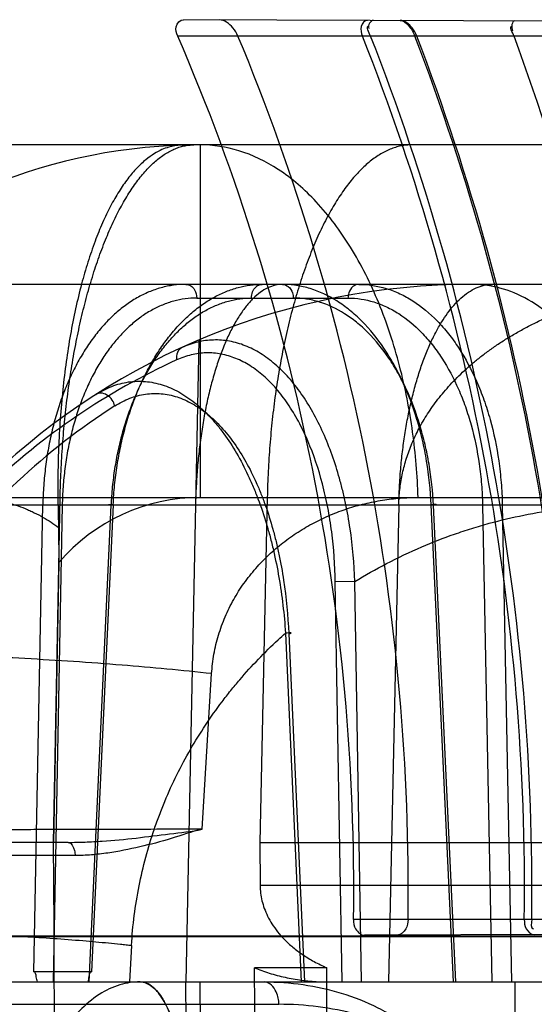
# Model space of a CAD drawing. Header units: millimetres. Extents: x 0 to 297, y 0 to 210.
# Tile 301 of 455: x 146.1146 to 146.1921, y 159.9931 to 160.1413. Entities that reach past the tile are written whole.
import ezdxf

# ---------------------------------------------------------------- set-up
doc = ezdxf.new("R2010")
doc.units = ezdxf.units.MM
doc.header["$LTSCALE"] = 16.335
doc.layers.add('INTFCLR_1', color=7, linetype='CONTINUOUS')
doc.layers.add('INTFCLR_144815', color=7, linetype='CONTINUOUS')

msp = doc.modelspace()

# ---------------------------------------------------------------- linework, layer by layer
at = {"layer": 'INTFCLR_1', "color": 9, "linetype": 'Continuous'}
for p, q in [((146.2420396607, 160.1409595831), (146.1393262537, 160.141318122)), ((146.2427983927, 160.1388643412), (146.1384538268, 160.1388643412)), ((146.2627179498, 160.0058643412), (146.1648990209, 160.0058643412)), ((146.2626121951, 160.0038409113), (146.1665658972, 160.0035056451))]:
    msp.add_line(p, q, dxfattribs=at)
at = {"layer": 'INTFCLR_1', "color": 6, "linetype": 'Continuous'}
for centre, radius, start, end in [((145.8404348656, 160.0104783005), 0.3244969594, 359.185294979, 23.3062919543), ((145.8388220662, 160.0104782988), 0.3343146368, 359.2092219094, 22.5833847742), ((145.8404345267, 160.0104782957), 0.3502014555, 359.2450980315, 21.5064681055), ((145.8402872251, 160.0104781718), 0.3514637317, 359.2478295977, 21.4254278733), ((145.8389677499, 160.0104781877), 0.3589132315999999, 359.2634397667, 20.9595063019), ((145.8388208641, 160.010478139), 0.3593183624, 359.2642780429, 20.9347710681), ((145.8401405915, 160.010478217), 0.3717883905, 359.2889439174, 20.2013567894)]:
    msp.add_arc(centre, radius, start, end, dxfattribs=at)
for points, knots in [([(146.1384538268, 160.1388643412), (146.1382654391, 160.1393016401), (146.1378721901, 160.1403050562), (146.1388121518, 160.1413199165), (146.1393262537, 160.141318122)], [0, 0, 0, 0, 0.4808365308, 1, 1, 1, 1]), ([(146.1475019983, 160.1388643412), (146.1473146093, 160.1393148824), (146.1466467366, 160.1403839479), (146.1454716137, 160.1412966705), (146.1446816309, 160.1412994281)], [0, 0, 0, 0, 0.3818295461, 1, 1, 1, 1]), ([(146.1670203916, 160.1412214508), (146.166568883, 160.1412230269), (146.1657347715, 160.1402529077), (146.1660774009, 160.1393115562), (146.1662536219, 160.1388643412)], [0, 0, 0, 0, 0.484353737, 1, 1, 1, 1]), ([(146.174419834, 160.1388643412), (146.1742540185, 160.1392977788), (146.1736840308, 160.1402942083), (146.1726376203, 160.1412018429), (146.1719291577, 160.1412043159)], [0, 0, 0, 0, 0.3957839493, 1, 1, 1, 1]), ([(146.1719343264, 160.1412042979), (146.1723988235, 160.1412026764), (146.1733628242, 160.1403933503), (146.1739046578, 160.1394602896), (146.1741329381, 160.1388643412)], [0, 0, 0, 0, 0.421248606, 1, 1, 1, 1]), ([(146.1648990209, 160.0058643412), (146.1648921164, 160.0053787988), (146.1650529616, 160.0043355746), (146.1660195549, 160.003503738), (146.1665658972, 160.0035056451)], [0, 0, 0, 0, 0.4705630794, 1, 1, 1, 1]), ([(146.1731048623, 160.0058643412), (146.1730981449, 160.0053776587), (146.1729239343, 160.004366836), (146.1720019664, 160.0035246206), (146.1714749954, 160.0035227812)], [0, 0, 0, 0, 0.4801493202, 1, 1, 1, 1]), ([(146.1906055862, 160.0058643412), (146.1905994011, 160.0053949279), (146.1907278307, 160.0044287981), (146.1915956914, 160.0035930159), (146.1920924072, 160.0035947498)], [0, 0, 0, 0, 0.4858903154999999, 1, 1, 1, 1])]:
    msp.add_open_spline(points, degree=3, knots=knots, dxfattribs=at)
for points in [[(146.1679235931, 160.141218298), (146.1674480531, 160.141219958), (146.1670153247, 160.1404379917), (146.1671890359, 160.1399953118)], [(146.1892028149, 160.1411440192), (146.1886860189, 160.1411458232), (146.1886532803, 160.1401236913), (146.1888317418, 160.1396386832)], [(146.1674626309, 160.1388643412), (146.1672764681, 160.1393387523), (146.1666820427, 160.1403708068), (146.1671916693, 160.1403690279)], [(146.1890583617, 160.1388643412), (146.1888847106, 160.1393362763), (146.1882460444, 160.1403426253), (146.1887489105, 160.14034087)], [(146.1917206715, 160.0058643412), (146.1917144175, 160.005387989), (146.1914935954, 160.0044554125), (146.1919699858, 160.0044570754)]]:
    msp.add_open_spline(points, degree=3, dxfattribs=at)
at = {"layer": 'INTFCLR_144815', "color": 9, "linetype": 'Continuous'}
for p, q in [((146.2432842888, 160.1224782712), (146.0368235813, 160.1224782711)), ((146.1418235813, 160.1224782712), (146.1418235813, 160.0694090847)), ((146.3486807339, 160.1014782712), (146.0777518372, 160.1014782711)), ((146.1413031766, 160.0994149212), (146.1640602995, 160.0994149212)), ((146.0141136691, 160.0694090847), (146.4108861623, 160.0694090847)), ((146.0606249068, 160.0683100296), (146.3836327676, 160.0683100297)), ((146.1167670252, 159.998005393), (146.1181259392, 160.0683100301)), ((146.1210526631, 160.0682367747), (146.1196700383, 159.9964782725)), ((146.1251100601, 159.9964782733), (146.1284395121, 160.0682367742)), ((146.1287270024, 160.0683100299), (146.125469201, 159.9980053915)), ((146.179957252, 159.9964782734), (146.176600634, 160.0683100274)), ((146.1802826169, 159.996478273), (146.1769333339, 160.0682367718)), ((146.1843201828, 160.0682367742), (146.187292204, 160.0683100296)), ((146.1843201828, 160.0682367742), (146.1857226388, 159.9964782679)), ((146.187292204, 160.0683100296), (146.1886922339, 159.9964782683)), ((146.1651107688, 160.0567515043), (146.1621587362, 160.0566782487)), ((146.1631701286, 159.9964782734), (146.1621587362, 160.0566782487)), ((146.1661200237, 159.9964782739), (146.1651107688, 160.0567515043)), ((146.1546590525, 160.0489802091), (146.1570268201, 159.9964782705)), ((146.1551455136, 160.0489069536), (146.1575070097, 159.9964782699)), ((146.1421125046, 160.0194683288), (146.1435422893, 160.0428744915)), ((146.1219469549, 160.0174782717), (145.5572685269, 160.0174782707)), ((146.1229820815, 160.0154881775), (146.0241145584, 160.0154881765)), ((146.287393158, 160.0109668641), (146.1508452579, 160.0109668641)), ((146.3020057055, 160.0032339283), (145.2806660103, 160.0032339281)), ((145.2998797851, 160.0034171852), (146.284775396, 160.0034171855)), ((146.1314806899, 160.0019735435), (146.131162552, 159.9964782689)), ((145.1980357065, 159.9964782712), (146.3013846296, 159.9964782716)), ((145.7482802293, 159.9931004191), (146.1536651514, 159.9931004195))]:
    msp.add_line(p, q, dxfattribs=at)
at = {"layer": 'INTFCLR_144815', "color": 6, "linetype": 'Continuous'}
for p, q in [((146.1416179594, 160.0930857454), (146.1396739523, 159.9964782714)), ((146.1210526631, 160.0682367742), (146.1181259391, 160.0683100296)), ((146.1197258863, 160.017478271), (146.1207415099, 160.0694090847)), ((146.1287270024, 160.0683100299), (146.1280078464, 160.0682952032)), ((146.1287270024, 160.0683100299), (146.1280078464, 160.0682952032)), ((146.1519169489, 160.0694090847), (146.1508193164, 160.017478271)), ((146.1717144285, 160.0683100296), (146.1701625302, 159.9964782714)), ((146.1205104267, 160.0648831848), (146.1205502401, 160.0596147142)), ((146.1205502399, 160.0596147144), (146.1197258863, 160.017478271)), ((146.1508193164, 160.017478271), (146.150845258, 160.010966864)), ((146.1508193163, 160.0174782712), (146.2876205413, 160.0174782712)), ((146.1608785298, 159.9986055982), (146.1500075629, 159.9986055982)), ((146.1254692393, 159.9980053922), (146.1167670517, 159.9980053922)), ((146.1419330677, 159.9754782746), (146.141835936, 159.9964782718)), ((146.1891589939, 159.99647827), (146.1892359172, 159.9754782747))]:
    msp.add_line(p, q, dxfattribs=at)
at = {"layer": 'INTFCLR_144815', "color": 9, "linetype": 'Continuous'}
for centre, radius, start, end in [((146.1418235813, 160.0384782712), 0.084, 90.0000000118, 176.9999999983), ((146.1827518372, 159.9964782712), 0.105, 90.0000000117, 176.9999999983), ((146.1810530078, 159.9965152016), 0.1028996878, 114.572943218, 133.7563142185), ((146.1844500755, 159.9965154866), 0.1028992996, 122.6350807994, 143.3332879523), ((146.1418235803, 160.0414090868), 0.0279999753, 89.99999790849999, 139.4432394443)]:
    msp.add_arc(centre, radius, start, end, dxfattribs=at)
at = {"layer": 'INTFCLR_144815', "color": 6, "linetype": 'Continuous'}
for centre, major_axis, start_param, end_param in [((145.8396077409, 158.7217786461), (0, 7.284284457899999), -1.4483509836, -1.3919686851), ((145.8396077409, 159.0016139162), (0, 8.0053440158), -1.4945750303, -1.4459313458), ((145.8396077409, 159.3624490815), (0, 8.2457785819), -1.5405909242, -1.4935702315), ((145.8396077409, 158.841446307), (0, 7.764970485), -1.4715015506, -1.4214932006)]:
    msp.add_ellipse(centre, major_axis=major_axis, ratio=0.0390783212, start_param=start_param, end_param=end_param, dxfattribs=at)
for points, knots in [([(146.1389125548, 160.1224276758), (146.1386056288, 160.1224170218), (146.1379882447, 160.1223555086), (146.1370300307, 160.1221356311), (146.1359912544, 160.1217520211), (146.1348291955, 160.1211338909), (146.133555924, 160.1202147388), (146.132211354, 160.1189518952), (146.1308576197, 160.1173461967), (146.1295396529, 160.1154255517), (146.128273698, 160.1132074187), (146.1270719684, 160.1106976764), (146.1259296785, 160.1078752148), (146.1248777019, 160.1047990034), (146.1238998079, 160.1014039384), (146.1230255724, 160.0977662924), (146.1222580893, 160.0938675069), (146.1216174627, 160.0898056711), (146.1211037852, 160.0855794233), (146.1207203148, 160.0812041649), (146.1204795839, 160.076792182), (146.1203761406, 160.0725123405), (146.1203910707, 160.0685588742), (146.1204635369, 160.0660586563), (146.1205102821, 160.0648833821)], [0, 0, 0, 0, 0.0143717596, 0.0289408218, 0.0458976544, 0.066039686, 0.09034599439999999, 0.1191655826, 0.1521424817, 0.188435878, 0.2280250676, 0.2715431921, 0.3185552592, 0.3704357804, 0.4236127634, 0.4838365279, 0.5454551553, 0.6095167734, 0.6762233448, 0.7446455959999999, 0.8150114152, 0.8829607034, 0.9449576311, 1, 1, 1, 1]), ([(146.1207415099, 160.0694090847), (146.1207544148, 160.0700701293), (146.1207889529, 160.0713908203), (146.120867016, 160.0733684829), (146.1209712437, 160.0753393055), (146.1211015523, 160.0773010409), (146.1212578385, 160.0792515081), (146.1214400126, 160.0811885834), (146.1216479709, 160.0831101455), (146.1218815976, 160.0850140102), (146.1221407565, 160.0868979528), (146.1224252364, 160.0887597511), (146.122734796, 160.0905971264), (146.1230691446, 160.0924077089), (146.1234279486, 160.0941890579), (146.1238108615, 160.0959387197), (146.1242175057, 160.0976542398), (146.1246475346, 160.0993331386), (146.1251005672, 160.1009729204), (146.1255760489, 160.1025711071), (146.1260733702, 160.1041251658), (146.1265919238, 160.1056324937), (146.1271310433, 160.1070904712), (146.1276900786, 160.1084965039), (146.1282683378, 160.1098480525), (146.128864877, 160.1111427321), (146.129478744, 160.1123782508), (146.1301092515, 160.1135522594), (146.1307556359, 160.1146624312), (146.1314167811, 160.1157066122), (146.132091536, 160.1166826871), (146.1327787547, 160.1175887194), (146.1334775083, 160.118422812), (146.1341868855, 160.1191831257), (146.134905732, 160.1198680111), (146.135632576, 160.1204763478), (146.1363663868, 160.1210067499), (146.137106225, 160.1214579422), (146.1378510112, 160.1218286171), (146.1385993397, 160.1221181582), (146.1393499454, 160.122325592), (146.1401015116, 160.1224504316), (146.1406040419, 160.1224782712), (146.1408535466, 160.1224782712)], [0, 0, 0, 0, 0.0329946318, 0.0659271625, 0.09876607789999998, 0.131479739, 0.1640371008, 0.1964098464, 0.2285697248, 0.2604862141, 0.292128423, 0.3234667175, 0.3544709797, 0.3851081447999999, 0.415344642, 0.4451475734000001, 0.4744843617, 0.5033225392, 0.5316300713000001, 0.5593753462, 0.5865267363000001, 0.6130510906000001, 0.6389163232, 0.664092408, 0.6885515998, 0.7122684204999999, 0.7352201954, 0.7573884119, 0.7787577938, 0.7993142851, 0.8190481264, 0.8379555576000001, 0.8560429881, 0.8733247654, 0.8898204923, 0.9055598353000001, 0.9205886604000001, 0.9349628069, 0.948755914, 0.9620496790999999, 0.9749434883, 0.9875488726, 1, 1, 1, 1]), ([(146.1736737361, 160.1224782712), (146.1734021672, 160.1224782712), (146.1728557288, 160.1224501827), (146.1720381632, 160.1223241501), (146.1712215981, 160.1221146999), (146.1704074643, 160.1218222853), (146.1695972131, 160.1214478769), (146.1687924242, 160.1209921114), (146.1679943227, 160.1204563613), (146.1672040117, 160.1198419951), (146.1664227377, 160.1191504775), (146.1656520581, 160.1183830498), (146.1648932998, 160.1175413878), (146.1641473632, 160.1166275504), (146.1634153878, 160.1156435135), (146.1626986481, 160.114591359), (146.1619983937, 160.1134733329), (146.1613157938, 160.1122917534), (146.1606516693, 160.111049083), (146.1600067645, 160.1097477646), (146.1593821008, 160.1083901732), (146.1587786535, 160.106978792), (146.1581971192, 160.1055162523), (146.1576381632, 160.1040052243), (146.1571024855, 160.1024483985), (146.1565907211, 160.100848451), (146.1561034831, 160.0992079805), (146.1556413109, 160.0975295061), (146.1552045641, 160.0958155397), (146.1547935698, 160.0940685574), (146.1544086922, 160.0922910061), (146.1540502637, 160.0904853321), (146.1537185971, 160.0886539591), (146.1534139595, 160.0867992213), (146.153136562, 160.0849233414), (146.1528865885, 160.0830284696), (146.1526641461, 160.0811167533), (146.152469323, 160.079190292), (146.1523022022, 160.077251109), (146.1521628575, 160.0753012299), (146.1520513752, 160.07334275), (146.1519678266, 160.0713778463), (146.1519308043, 160.0700657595), (146.1519169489, 160.0694090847)], [0, 0, 0, 0, 0.0133489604, 0.0268402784, 0.0405977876, 0.05472201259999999, 0.0693037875, 0.084419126, 0.1001371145, 0.1165123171, 0.1335878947, 0.1513912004, 0.1699454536, 0.1892651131, 0.2093544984, 0.2302115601, 0.2518269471, 0.2741858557, 0.297274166, 0.3210748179, 0.3455657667, 0.3707222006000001, 0.3965176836, 0.4229235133, 0.4499084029, 0.4774400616, 0.5054878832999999, 0.534021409, 0.5630105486, 0.5924249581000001, 0.6222338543, 0.6524061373, 0.682910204, 0.7137151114, 0.7447932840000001, 0.7761178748, 0.8076607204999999, 0.8393940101, 0.8712925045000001, 0.9033310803, 0.9354813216, 0.9677139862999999, 1, 1, 1, 1]), ([(146.1396714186, 160.1014782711), (146.1390475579, 160.1014782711), (146.1377872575, 160.1013926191), (146.1359121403, 160.1010059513), (146.1340601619, 160.1003600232), (146.1322602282, 160.0994640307), (146.1305317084, 160.0983326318), (146.1288837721, 160.0969789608), (146.127319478, 160.0954087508), (146.1258472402, 160.0936307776), (146.1244825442, 160.0916652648), (146.1232342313, 160.0895291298), (146.122107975, 160.0872366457), (146.1211077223, 160.0847968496), (146.1202430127, 160.0822328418), (146.1195211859, 160.0795711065), (146.1189466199, 160.0768403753), (146.1185179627, 160.0740507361), (146.11823462, 160.0712025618), (146.1181454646, 160.0692809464), (146.1181259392, 160.0683100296)], [0, 0, 0, 0, 0.0431874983, 0.08713214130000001, 0.1321594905, 0.1785830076, 0.2259721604, 0.2748704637, 0.3259542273, 0.379173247, 0.4344648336, 0.4914179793, 0.5502886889, 0.6111392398, 0.673828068, 0.7374864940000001, 0.8019461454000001, 0.8669042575, 0.9327735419, 1, 1, 1, 1]), ([(146.1287270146, 160.0683100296), (146.1287721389, 160.0693002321), (146.1289154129, 160.0712801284), (146.1292903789, 160.0742281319), (146.1298253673, 160.0771332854), (146.1305135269, 160.0799529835), (146.1313445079, 160.0826566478), (146.1323088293, 160.0852265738), (146.1334040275, 160.0876607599), (146.134623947, 160.0899443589), (146.1359557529, 160.0920544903), (146.1373860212, 160.0939745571), (146.1389065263, 160.0956968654), (146.1405126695, 160.0972163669), (146.1421909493, 160.0985190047), (146.1439250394, 160.099593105), (146.145694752, 160.1004302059), (146.1474931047, 160.101030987), (146.1493191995, 160.1013959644), (146.1505516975, 160.1014782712), (146.151167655, 160.1014782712)], [0, 0, 0, 0, 0.0680237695, 0.1361494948, 0.2038405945, 0.2706352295, 0.3352200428, 0.3978322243, 0.4588843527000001, 0.5182649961, 0.5753595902, 0.6299643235, 0.6823959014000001, 0.7328282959, 0.7814756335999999, 0.8279391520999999, 0.872533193, 0.9155238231, 0.9577295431, 1, 1, 1, 1]), ([(146.1542346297, 160.1014782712), (146.1538562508, 160.1014782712), (146.1530779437, 160.1013830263), (146.1519376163, 160.100965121), (146.1508221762, 160.1002829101), (146.1499420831, 160.0995235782), (146.1492546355, 160.0988033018), (146.148736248, 160.0981903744), (146.1482287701, 160.0975198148), (146.1477331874, 160.0967934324), (146.1472504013, 160.0960131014), (146.1467813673, 160.0951809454), (146.1463268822, 160.0942989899), (146.1458878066, 160.0933695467), (146.1454648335, 160.0923947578), (146.1450587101, 160.0913770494), (146.1446700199, 160.0903186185), (146.1442993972, 160.0892219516), (146.1439473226, 160.0880892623), (146.1436143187, 160.0869230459), (146.1433007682, 160.0857254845), (146.1430070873, 160.0844990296), (146.1427335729, 160.0832458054), (146.142480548, 160.0819681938), (146.1422482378, 160.080668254), (146.1420368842, 160.0793482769), (146.1418466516, 160.0780102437), (146.1416777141, 160.076656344), (146.1415301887, 160.0752884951), (146.1414041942, 160.0739087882), (146.1412998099, 160.0725190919), (146.1412171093, 160.0711213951), (146.1411561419, 160.0697175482), (146.141130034, 160.0687796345), (146.1411205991, 160.0683100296)], [0, 0, 0, 0, 0.0299559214, 0.061398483, 0.0954552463, 0.1329136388, 0.1530811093, 0.1742490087, 0.1964280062, 0.2196295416, 0.2438396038, 0.2690520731, 0.2952355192, 0.3223720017, 0.3504179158, 0.3793473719, 0.4091095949, 0.4396738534, 0.4709838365, 0.5030067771, 0.5356841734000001, 0.5689819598, 0.6028419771, 0.6372296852, 0.6720876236, 0.7073816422, 0.7430566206, 0.7790784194, 0.8153947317, 0.8519710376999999, 0.8887582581, 0.925720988, 0.9628143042, 1, 1, 1, 1]), ([(146.1717144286, 160.0683100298), (146.1717225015, 160.0686845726), (146.1717558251, 160.0694336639), (146.1718573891, 160.0705551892), (146.1720107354, 160.0716747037), (146.1722163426, 160.072792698), (146.1724749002, 160.0739095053), (146.1727873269, 160.0750254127), (146.1731547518, 160.0761406), (146.1735785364, 160.0772551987), (146.1740602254, 160.0783691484), (146.1746015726, 160.0794822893), (146.1752044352, 160.0805941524), (146.1758709, 160.0817042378), (146.1766030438, 160.0828115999), (146.1774031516, 160.0839152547), (146.1782733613, 160.085013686), (146.1792159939, 160.0861053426), (146.1802330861, 160.0871880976), (146.1813267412, 160.0882597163), (146.1824985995, 160.0893173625), (146.1837502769, 160.0903581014), (146.1850827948, 160.09137845), (146.1864970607, 160.0923748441), (146.1879932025, 160.093343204), (146.1895709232, 160.0942792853), (146.1912290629, 160.0951785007), (146.1929657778, 160.0960361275), (146.1947783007, 160.0968472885), (146.1966631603, 160.0976071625), (146.1986161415, 160.0983110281), (146.2006322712, 160.0989543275), (146.2027056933, 160.0995327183), (146.2048298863, 160.1000422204), (146.2069976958, 160.1004792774), (146.2092015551, 160.1008408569), (146.2114334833, 160.1011244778), (146.213685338, 160.1013282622), (146.2159487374, 160.1014509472), (146.2174609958, 160.1014782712), (146.2182170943, 160.1014782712)], [0, 0, 0, 0, 0.0178885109, 0.0357895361, 0.0537538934, 0.071825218, 0.09005003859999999, 0.1084728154, 0.1271396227, 0.1460967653, 0.165392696, 0.1850712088, 0.205181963, 0.2257665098, 0.2468772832, 0.2685505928, 0.2908375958, 0.3137719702, 0.3374005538, 0.3617514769, 0.3868638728, 0.4127558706, 0.4394590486, 0.4669814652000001, 0.4953422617, 0.524536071, 0.5545574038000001, 0.5853892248, 0.6170018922, 0.6493543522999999, 0.6824069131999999, 0.7161052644, 0.7503830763, 0.7851693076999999, 0.8203888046, 0.8559551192, 0.8917867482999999, 0.9277966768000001, 0.9638964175, 1, 1, 1, 1]), ([(146.1717144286, 160.0683100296), (146.1717337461, 160.0692062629), (146.1718002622, 160.0709912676), (146.1719853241, 160.0736480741), (146.1722536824, 160.0762649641), (146.1726043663, 160.0788316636), (146.1730379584, 160.0813381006), (146.1735518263, 160.0837691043), (146.1741446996, 160.0861067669), (146.1748132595, 160.0883358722), (146.1755536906, 160.090439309), (146.1763621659, 160.092399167), (146.177227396, 160.094192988), (146.178116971, 160.0957582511), (146.1790305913, 160.0971269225), (146.1799863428, 160.0983330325), (146.1810343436, 160.0994088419), (146.1821561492, 160.1003007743), (146.1833309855, 160.1009668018), (146.1845454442, 160.1013823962), (146.1853820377, 160.1014782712), (146.1857910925, 160.1014782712)], [0, 0, 0, 0, 0.0699663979, 0.1393866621, 0.2078286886, 0.2752458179, 0.3415361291, 0.4063159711, 0.469128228, 0.529710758, 0.587891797, 0.6431012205, 0.6950963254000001, 0.7432321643, 0.7834982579, 0.8234228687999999, 0.8631767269, 0.900463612, 0.9349125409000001, 0.9680736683, 1, 1, 1, 1]), ([(146.1219469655, 160.0174782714), (146.1228000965, 160.0174782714), (146.1245086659, 160.0175158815), (146.1279228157, 160.0177089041), (146.1321650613, 160.0180895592), (146.1371629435, 160.0187998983), (146.1405038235, 160.0190980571), (146.142112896, 160.0194683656)], [0, 0, 0, 0, 0.126197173, 0.2527084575, 0.5058256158, 0.7557603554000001, 1, 1, 1, 1]), ([(146.150845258, 160.010966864), (146.1508467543, 160.0105897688), (146.1508944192, 160.0098258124), (146.151101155, 160.0086771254), (146.1514508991, 160.0075158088), (146.1519541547, 160.0063424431), (146.1526244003, 160.0051595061), (146.1534769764, 160.0039732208), (146.1545276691, 160.0027942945), (146.1557904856, 160.0016388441), (146.1572748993, 160.0005287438), (146.1589822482, 159.9994914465), (146.1602241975, 159.9988881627), (146.1608785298, 159.9986055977)], [0, 0, 0, 0, 0.06723325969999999, 0.1361121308, 0.2076550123, 0.2830023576, 0.3632743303, 0.4495843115, 0.5429752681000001, 0.6443288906, 0.7542475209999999, 0.872925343, 1, 1, 1, 1]), ([(146.1500075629, 159.998605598), (146.1503643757, 159.998456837), (146.1510947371, 159.9981717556), (146.1522217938, 159.9977888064), (146.1533907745, 159.9974484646), (146.1545951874, 159.9971545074), (146.1558278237, 159.9969101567), (146.1570808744, 159.996717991), (146.1583461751, 159.9965798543), (146.1596153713, 159.9964968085), (146.1604622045, 159.9964782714), (146.1608844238, 159.9964782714)], [0, 0, 0, 0, 0.10398346, 0.210805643, 0.3200798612, 0.4313661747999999, 0.5441742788, 0.6579812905, 0.7722476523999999, 0.8864305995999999, 1, 1, 1, 1]), ([(146.1173205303, 159.9964782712), (146.1172713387, 159.9967390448), (146.1171326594, 159.9971741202), (146.117047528, 159.9980053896), (146.1167670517, 159.9980053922)], [0, 0, 0, 0, 0.4861650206, 1, 1, 1, 1]), ([(146.1249594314, 159.9964782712), (146.1250040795, 159.9967512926), (146.125128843, 159.9971794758), (146.1252045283, 159.9980053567), (146.1254692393, 159.9980053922)], [0, 0, 0, 0, 0.5110251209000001, 1, 1, 1, 1])]:
    msp.add_open_spline(points, degree=3, knots=knots, dxfattribs=at)
at = {"layer": 'INTFCLR_144815', "color": 9, "linetype": 'Continuous'}
for points, knots in [([(146.174618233, 160.0694090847), (146.1745171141, 160.0726993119), (146.1739674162, 160.0793629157), (146.1720531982, 160.0892038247), (146.1689790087, 160.0985986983), (146.1648107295, 160.1069811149), (146.1597294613, 160.1138540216), (146.153998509, 160.1188631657), (146.1479499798, 160.1218265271), (146.1437811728, 160.1224782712), (146.141823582, 160.1224782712)], [0, 0, 0, 0, 0.1453757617, 0.2946538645, 0.4417901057, 0.5806221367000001, 0.7063563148, 0.8169234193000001, 0.9135464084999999, 1, 1, 1, 1]), ([(146.1396714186, 160.1014782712), (146.1399224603, 160.1014782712), (146.1404592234, 160.1013063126), (146.1411171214, 160.1005679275), (146.1412973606, 160.0998436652), (146.1413031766, 160.0994149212)], [0, 0, 0, 0, 0.2620893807, 0.5523467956, 1, 1, 1, 1]), ([(146.1495358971, 160.0994149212), (146.1495401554, 160.0997288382), (146.1496563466, 160.100337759), (146.1501667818, 160.101171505), (146.1508162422, 160.1014782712), (146.151167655, 160.1014782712)], [0, 0, 0, 0, 0.3284164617, 0.6323895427, 1, 1, 1, 1]), ([(146.1766006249, 160.068310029), (146.17649988, 160.0705043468), (146.1761562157, 160.0737721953), (146.1754100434, 160.0775118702), (146.1748899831, 160.0795947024), (146.1740402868, 160.0825803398), (146.1727940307, 160.0859129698), (146.1712129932, 160.0890267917), (146.1702427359, 160.0906814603), (146.1687843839, 160.0929469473), (146.1671236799, 160.0950196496), (146.1652592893, 160.0968042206), (146.1640341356, 160.0978556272), (146.1618664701, 160.0994226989), (146.1594651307, 160.1005651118), (146.1573489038, 160.1011315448), (146.1559570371, 160.101397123), (146.1548979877, 160.1014782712), (146.1541958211, 160.1014782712)], [0, 0, 0, 0, 0.1509213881, 0.2250374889, 0.2618772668, 0.2983843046, 0.4383152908, 0.5053450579, 0.538117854, 0.5700538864, 0.690481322, 0.7191733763, 0.7473256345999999, 0.8013345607, 0.9027109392, 0.9273849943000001, 0.9517570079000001, 1, 1, 1, 1]), ([(146.1541958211, 160.1014782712), (146.154511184, 160.1014782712), (146.1552171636, 160.1011835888), (146.1557240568, 160.1003121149), (146.1558240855, 160.099672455), (146.155827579, 160.0994149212)], [0, 0, 0, 0, 0.3298815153, 0.7305851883, 1, 1, 1, 1]), ([(146.1656920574, 160.1014782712), (146.1653766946, 160.1014782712), (146.1646707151, 160.1011835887), (146.1641638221, 160.1003121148), (146.164063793, 160.099672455), (146.1640602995, 160.0994149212)], [0, 0, 0, 0, 0.3298814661, 0.7305851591, 1, 1, 1, 1]), ([(146.1656920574, 160.1014782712), (146.167090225, 160.1014782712), (146.1692245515, 160.1011476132), (146.1715516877, 160.1002440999), (146.1728651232, 160.0995757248), (146.1748724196, 160.0983814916), (146.1770514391, 160.0965513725), (146.1789448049, 160.0943815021), (146.1799952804, 160.0929877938), (146.1815618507, 160.0906949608), (146.1828931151, 160.0881782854), (146.184004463, 160.0855137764), (146.1847170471, 160.0836104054), (146.1858149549, 160.0801162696), (146.1865650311, 160.076478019), (146.1869737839, 160.0732789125), (146.1871859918, 160.0710793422), (146.1872696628, 160.0694193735), (146.187292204, 160.0683100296)], [0, 0, 0, 0, 0.0967726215, 0.1466634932, 0.1724126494, 0.1986879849, 0.3082506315, 0.3671893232, 0.3978419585, 0.428988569, 0.5593572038, 0.5937401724, 0.6288229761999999, 0.6999849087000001, 0.8470743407, 0.8850523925, 0.9232021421, 1, 1, 1, 1]), ([(146.2063114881, 160.0683100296), (146.2062387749, 160.0703683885), (146.2058419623, 160.074546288), (146.2044606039, 160.0807113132), (146.2022400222, 160.0865986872), (146.1992274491, 160.091849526), (146.1955557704, 160.0961454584), (146.1914321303, 160.099257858), (146.1877404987, 160.1008120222), (146.1851824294, 160.1013196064), (146.1837823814, 160.1014559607), (146.1830931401, 160.1014782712), (146.1827518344, 160.1014782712)], [0, 0, 0, 0, 0.1386504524, 0.2817150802, 0.4241078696, 0.5606356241, 0.6872225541, 0.8019503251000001, 0.9053638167, 0.9536163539, 0.9770240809, 1, 1, 1, 1]), ([(146.1413031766, 160.0994149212), (146.1407211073, 160.0994149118), (146.1395499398, 160.099336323), (146.1378118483, 160.0989823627), (146.1361026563, 160.0983947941), (146.1344354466, 160.0975800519), (146.1328227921, 160.0965441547), (146.1312761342, 160.095295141), (146.1298053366, 160.0938425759), (146.1284205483, 160.0921964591), (146.1271306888, 160.0903689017), (146.1259456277, 160.0883725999), (146.1248727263, 160.0862223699), (146.1239198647, 160.0839327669), (146.1230931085, 160.08151943), (146.1223988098, 160.0789991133), (146.1218418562, 160.0763908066), (146.1214257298, 160.0737144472), (146.1211540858, 160.0709894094), (146.1210703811, 160.069156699), (146.1210526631, 160.0682367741)], [0, 0, 0, 0, 0.0428598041, 0.0861260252, 0.1302454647, 0.1755806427, 0.2224378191, 0.2710811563, 0.3217017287, 0.3744176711, 0.4292701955, 0.4862291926, 0.5451979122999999, 0.6060681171, 0.6687039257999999, 0.732915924, 0.7984459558, 0.8649858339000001, 0.9322501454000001, 1, 1, 1, 1]), ([(146.1284395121, 160.0682367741), (146.1284822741, 160.0691585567), (146.1286161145, 160.0709950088), (146.1289624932, 160.0737231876), (146.1294521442, 160.0764014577), (146.1300805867, 160.0790100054), (146.1308437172, 160.0815294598), (146.1317362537, 160.0839418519), (146.1327516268, 160.0862308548), (146.1338833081, 160.0883805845), (146.1351228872, 160.0903761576), (146.1364624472, 160.0922026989), (146.1378917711, 160.0938477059), (146.1394018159, 160.095299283), (146.140982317, 160.0965475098), (146.1426229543, 160.0975825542), (146.1443114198, 160.0983962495), (146.1460346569, 160.0989827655), (146.1477798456, 160.0993361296), (146.1489535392, 160.0994149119), (146.1495358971, 160.0994149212)], [0, 0, 0, 0, 0.0673777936, 0.1343722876, 0.200708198, 0.266075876, 0.330185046, 0.3928123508, 0.4537711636, 0.5128970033, 0.5700590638, 0.6251471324, 0.6781122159, 0.7289825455, 0.7778651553, 0.8249141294, 0.8703389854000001, 0.9144084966, 0.9574782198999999, 1, 1, 1, 1]), ([(146.1769333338, 160.068236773), (146.176837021, 160.0702995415), (146.1765114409, 160.0733714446), (146.1758064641, 160.0768865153), (146.175315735, 160.0788443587), (146.1745140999, 160.0816510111), (146.1733393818, 160.0847838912), (146.1718493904, 160.0877105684), (146.1709352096, 160.0892659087), (146.1695612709, 160.0913957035), (146.16799696, 160.0933439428), (146.1662415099, 160.0950213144), (146.1650879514, 160.0960096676), (146.1630469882, 160.097482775), (146.1607866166, 160.0985564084), (146.1587949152, 160.0990890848), (146.157484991, 160.0993387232), (146.1564883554, 160.0994149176), (146.155827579, 160.0994149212)], [0, 0, 0, 0, 0.1508433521, 0.2249273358, 0.2617537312, 0.2982487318, 0.4381452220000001, 0.5051692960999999, 0.5379420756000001, 0.5698801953, 0.6903298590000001, 0.719030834, 0.7471927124, 0.801223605, 0.9026576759, 0.9273466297, 0.9517322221, 1, 1, 1, 1]), ([(146.1640602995, 160.0994149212), (146.1653730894, 160.0994149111), (146.1673771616, 160.0991042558), (146.1695616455, 160.0982545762), (146.1707945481, 160.0976264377), (146.1726787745, 160.0965038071), (146.1747238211, 160.09478347), (146.1764999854, 160.0927438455), (146.1774853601, 160.0914337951), (146.178954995, 160.0892784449), (146.180203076, 160.0869126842), (146.1812447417, 160.0844082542), (146.1819126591, 160.082619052), (146.1829414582, 160.0793344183), (146.1836430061, 160.0759144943), (146.1840247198, 160.0729075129), (146.184222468, 160.0708398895), (146.1842997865, 160.0692795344), (146.1843201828, 160.0682367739)], [0, 0, 0, 0, 0.0967196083, 0.1465814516, 0.1723154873, 0.1985769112, 0.3080980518, 0.3670223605, 0.3976698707, 0.4288128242, 0.5591855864, 0.5935743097, 0.628665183, 0.699848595, 0.8469952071, 0.8849909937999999, 0.923160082, 1, 1, 1, 1]), ([(146.1390874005, 160.0919686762), (146.1387835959, 160.091829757), (146.1382563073, 160.0912364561), (146.1382068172, 160.0904764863), (146.1382620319, 160.0900955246)], [0, 0, 0, 0, 0.4646158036, 1, 1, 1, 1]), ([(146.1651107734, 160.0567515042), (146.1650148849, 160.0594055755), (146.1646631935, 160.0633602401), (146.1638553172, 160.0678978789), (146.1632824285, 160.0704241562), (146.1623429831, 160.0740187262), (146.1609410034, 160.0780193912), (146.1588540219, 160.082206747), (146.1571269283, 160.0849873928), (146.1552249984, 160.0874222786), (146.1534808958, 160.089162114), (146.1520115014, 160.0903366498), (146.1505489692, 160.091327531), (146.1486520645, 160.0922984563), (146.1466440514, 160.0928845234), (146.1450304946, 160.0930926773), (146.1434229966, 160.093132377), (146.1413941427, 160.0928593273), (146.1398433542, 160.0923143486), (146.1390874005, 160.0919686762)], [0, 0, 0, 0, 0.1568630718, 0.2338628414, 0.272099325, 0.3098286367, 0.4533177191, 0.5213139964, 0.5858671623, 0.6463187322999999, 0.7034258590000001, 0.7308915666, 0.7573216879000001, 0.8076814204, 0.8560835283, 0.8799955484, 0.9036176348, 0.9509035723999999, 1, 1, 1, 1]), ([(146.1621587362, 160.0566782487), (146.1621158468, 160.0591992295), (146.1618547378, 160.0629559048), (146.1611668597, 160.0672708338), (146.1606670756, 160.069669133), (146.1598385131, 160.0730745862), (146.1585803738, 160.0768659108), (146.1566762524, 160.0808363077), (146.1550908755, 160.08346965), (146.1533372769, 160.0857757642), (146.1517219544, 160.0874240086), (146.150357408, 160.0885364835), (146.1489978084, 160.0894751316), (146.1472301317, 160.0903960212), (146.1453537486, 160.0909513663), (146.1438440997, 160.0911504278), (146.1423369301, 160.0911899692), (146.1404305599, 160.0909352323), (146.1389735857, 160.0904208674), (146.1382620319, 160.0900955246)], [0, 0, 0, 0, 0.1581900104, 0.2356115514, 0.2740051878, 0.3118556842, 0.4555174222, 0.5234378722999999, 0.5878145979, 0.6480219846, 0.7048209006, 0.7321136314, 0.758373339, 0.8083894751, 0.8564744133, 0.8802549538, 0.9037666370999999, 0.9509117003, 1, 1, 1, 1]), ([(146.1261267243, 160.0849011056), (146.1268840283, 160.0853860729), (146.1284556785, 160.0861994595), (146.1305823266, 160.0867675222), (146.1322879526, 160.0869155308), (146.1340020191, 160.0868672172), (146.1357139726, 160.0865175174), (146.1373694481, 160.0858975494), (146.1390506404, 160.085072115), (146.1410907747, 160.0836839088), (146.1429493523, 160.0819408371), (146.1443619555, 160.0803332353), (146.14575909, 160.0785303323), (146.1473767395, 160.0760327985), (146.1487853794, 160.0733246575), (146.1498110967, 160.0710124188), (146.1507809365, 160.0685763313), (146.1516269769, 160.0660528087), (146.1523576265, 160.063454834), (146.1530214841, 160.0607737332), (146.1539842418, 160.0559724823), (146.154467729, 160.0517861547), (146.1546590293, 160.0489801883)], [0, 0, 0, 0, 0.0497432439, 0.0971253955, 0.12068485, 0.1442484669, 0.1917974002, 0.216416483, 0.2419161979, 0.2952365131, 0.352184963, 0.382386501, 0.4135524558, 0.4782792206, 0.5466654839, 0.5821791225, 0.6181690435, 0.6916724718, 0.7292600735, 0.7674331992, 0.8444288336, 1, 1, 1, 1]), ([(146.1289578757, 160.0831692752), (146.1288847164, 160.0834826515), (146.12859724, 160.0841232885), (146.1278634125, 160.0848537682), (146.1269368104, 160.085186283), (146.1263388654, 160.0850369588), (146.1261267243, 160.0849011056)], [0, 0, 0, 0, 0.2550917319, 0.5430325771, 0.8003098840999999, 1, 1, 1, 1]), ([(146.1289578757, 160.0831692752), (146.1296737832, 160.0836274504), (146.1311547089, 160.0843980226), (146.1331595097, 160.0849334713), (146.1347629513, 160.0850721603), (146.1363696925, 160.0850237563), (146.1379722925, 160.084691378), (146.1395182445, 160.0841014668), (146.1410850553, 160.0833159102), (146.1429827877, 160.0819967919), (146.1447028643, 160.0803405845), (146.146006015, 160.0788135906), (146.14729328, 160.077099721), (146.148776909, 160.0747242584), (146.1500585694, 160.0721496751), (146.1509864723, 160.0699506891), (146.1518591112, 160.0676300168), (146.1526120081, 160.065225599), (146.153254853, 160.0627500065), (146.1538329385, 160.0601904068), (146.1546526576, 160.0555944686), (146.1550237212, 160.0515911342), (146.1551455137, 160.0489069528)], [0, 0, 0, 0, 0.0497857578, 0.09702488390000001, 0.1204554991, 0.1438593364, 0.190999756, 0.2153894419, 0.2406578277, 0.2935001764, 0.3500181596, 0.3800308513, 0.4110242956, 0.4754942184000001, 0.5437518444, 0.5792497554, 0.6152630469, 0.6889423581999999, 0.7266831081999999, 0.7650595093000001, 0.8426161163, 1, 1, 1, 1]), ([(146.0821901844, 160.0428744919), (146.0822612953, 160.0442998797), (146.0825119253, 160.0464267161), (146.083053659, 160.0488535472), (146.0834311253, 160.0502123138), (146.0840535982, 160.0521874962), (146.0849629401, 160.0544004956), (146.0860820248, 160.0564803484), (146.0867666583, 160.0576084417), (146.0878133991, 160.0592054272), (146.0891671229, 160.0609333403), (146.0906705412, 160.0624859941), (146.0915498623, 160.0633037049), (146.0928592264, 160.0644403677), (146.0949089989, 160.0659343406), (146.0973551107, 160.067242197), (146.0993441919, 160.0680521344), (146.1013127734, 160.0686986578), (146.1033141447, 160.0691346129), (146.1062991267, 160.0694708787), (146.1092877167, 160.0693973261), (146.1126856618, 160.0687355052), (146.1147974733, 160.0680224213), (146.1161695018, 160.0674322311), (146.1170811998, 160.067004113), (146.1185664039, 160.066215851), (146.1197661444, 160.0654317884), (146.1205104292, 160.0648831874)], [0, 0, 0, 0, 0.0785515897, 0.1173953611, 0.1367855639, 0.1561520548, 0.2313760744, 0.2679570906, 0.2860681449, 0.3039893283, 0.3730499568, 0.4064089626, 0.4228702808, 0.4391259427, 0.5018360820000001, 0.5619827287, 0.5912881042, 0.6199571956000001, 0.6759585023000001, 0.7035977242, 0.7852407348, 0.8391385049, 0.8936825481, 0.9075051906, 0.9213412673, 0.9491084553, 1, 1, 1, 1]), ([(146.1435422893, 160.0428744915), (146.1436024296, 160.0438628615), (146.1438378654, 160.0458218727), (146.1444130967, 160.0482154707), (146.1450296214, 160.0500727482), (146.1457463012, 160.0518852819), (146.146820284, 160.0540566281), (146.1481131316, 160.0560899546), (146.1492602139, 160.0576221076), (146.1504769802, 160.0590835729), (146.1521170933, 160.0607824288), (146.1542551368, 160.0626124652), (146.1565353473, 160.0642254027), (146.1589299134, 160.0656206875), (146.1614149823, 160.0667938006), (146.1635478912, 160.0675923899), (146.1652850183, 160.0681241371), (146.1670363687, 160.0685826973), (146.1692480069, 160.0690228), (146.1719270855, 160.0693390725), (146.1737213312, 160.0694085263), (146.174618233, 160.0694090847)], [0, 0, 0, 0, 0.0660669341, 0.1312961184, 0.1638831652, 0.1965747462, 0.261280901, 0.325166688, 0.3570371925, 0.3889348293, 0.452000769, 0.5143242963, 0.5764394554, 0.638100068, 0.6990002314, 0.7595774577, 0.7898744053, 0.8201822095, 0.8803397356, 0.9401578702, 1, 1, 1, 1]), ([(146.165110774, 160.0567515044), (146.1666550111, 160.0577030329), (146.1699506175, 160.0595736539), (146.17496054, 160.0619452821), (146.1792928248, 160.0636260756), (146.1826977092, 160.0647502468), (146.1878884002, 160.0662649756), (146.1957397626, 160.0678457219), (146.2028162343, 160.0683100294), (146.2063114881, 160.0683100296)], [0, 0, 0, 0, 0.1256183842, 0.2621812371, 0.3835069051, 0.4471817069, 0.5104573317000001, 0.7579366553, 1, 1, 1, 1]), ([(146.1769333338, 160.0682367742), (146.1770854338, 160.0682495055), (146.1777968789, 160.0683480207), (146.176862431, 160.0683160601), (146.1766006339, 160.0683100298)], [0, 0, 0, 0, 0.3682327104, 1, 1, 1, 1]), ([(146.1769333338, 160.0682367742), (146.1770854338, 160.0682495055), (146.1777968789, 160.0683480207), (146.176862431, 160.0683160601), (146.1766006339, 160.0683100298)], [0, 0, 0, 0, 0.3682327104, 1, 1, 1, 1]), ([(146.1314806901, 160.001973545), (146.1316537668, 160.0049730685), (146.1324103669, 160.0109132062), (146.1341559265, 160.0174114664), (146.1356599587, 160.0215935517), (146.1367501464, 160.0243335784), (146.1388618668, 160.0289660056), (146.1417558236, 160.0339827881), (146.1446592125, 160.0380799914), (146.1464098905, 160.0403268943), (146.1490912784, 160.043563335), (146.1518641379, 160.0464445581), (146.1542885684, 160.0486500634), (146.1546589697, 160.0489801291)], [0, 0, 0, 0, 0.1676547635, 0.3329377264, 0.3742669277, 0.4156276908, 0.4974580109, 0.658188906, 0.7377985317, 0.7775332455, 0.8171046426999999, 0.9723157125, 1, 1, 1, 1]), ([(146.1551455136, 160.0489069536), (146.1552707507, 160.0489181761), (146.1559218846, 160.0490359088), (146.1549448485, 160.0489865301), (146.1546590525, 160.0489802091)], [0, 0, 0, 0, 0.3054845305, 1, 1, 1, 1]), ([(146.1551455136, 160.0489069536), (146.1552707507, 160.0489181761), (146.1559218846, 160.0490359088), (146.1549448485, 160.0489865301), (146.1546590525, 160.0489802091)], [0, 0, 0, 0, 0.3054845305, 1, 1, 1, 1]), ([(146.1435422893, 160.0428744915), (146.139054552, 160.0433727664), (146.1296931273, 160.0442441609), (146.1154082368, 160.045198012), (146.1010167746, 160.0458079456), (146.0875237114, 160.0460330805), (146.0758818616, 160.0458680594), (146.0677063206, 160.0453905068), (146.062718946, 160.0447813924), (146.0602332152, 160.0442497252), (146.0586964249, 160.0437880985), (146.057953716, 160.0431593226), (146.0579387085, 160.0428746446)], [0, 0, 0, 0, 0.1570271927, 0.3269078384, 0.4978357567, 0.6579291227, 0.7960917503, 0.9028482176, 0.942148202, 0.9712757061, 0.9900861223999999, 1, 1, 1, 1]), ([(146.1421128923, 160.0194683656), (146.1412420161, 160.0194647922), (146.1398171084, 160.0194591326), (146.137826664, 160.0194516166), (146.1343833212, 160.0194391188), (146.1289729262, 160.0194214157), (146.1236149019, 160.019406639), (146.1199566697, 160.019397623), (146.1175719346, 160.0193920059), (146.1132193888, 160.019382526), (146.1082574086, 160.0193734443), (146.1039280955, 160.0193670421), (146.1014661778, 160.0193638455), (146.0978561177, 160.0193595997), (146.092608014, 160.0193550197), (146.0868956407, 160.0193530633), (146.0825335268, 160.0193535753), (146.0785302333, 160.0193553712), (146.0747412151, 160.0193590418), (146.0711763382, 160.0193649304), (146.0680984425, 160.0193716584), (146.0647682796, 160.0193815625), (146.0617983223, 160.0193960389), (146.0600393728, 160.0194075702), (146.0592240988, 160.019415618), (146.0585651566, 160.0194191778), (146.0579215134, 160.0194437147), (146.0572494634, 160.0194108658), (146.05697988, 160.019497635), (146.0567098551, 160.019426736), (146.0567120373, 160.0194683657)], [0, 0, 0, 0, 0.030592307, 0.0500544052, 0.069920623, 0.1515504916, 0.2401112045, 0.2581374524, 0.2800568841, 0.3238821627, 0.4110335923, 0.4543610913, 0.4759619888, 0.4975156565, 0.581174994, 0.6603168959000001, 0.6981793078, 0.7344068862, 0.800944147, 0.831279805, 0.8596332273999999, 0.9090659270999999, 0.9482527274, 0.9639875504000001, 0.9708204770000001, 0.9769370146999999, 0.9869971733, 0.9941881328, 0.9985356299, 1, 1, 1, 1]), ([(146.142112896, 160.0194683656), (146.1405298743, 160.0191040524), (146.1374667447, 160.0179694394), (146.1327239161, 160.016761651), (146.1287136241, 160.0159426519), (146.1254515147, 160.0155641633), (146.1238064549, 160.0154870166), (146.1229820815, 160.0154881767)], [0, 0, 0, 0, 0.2484990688, 0.4979266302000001, 0.7484010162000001, 0.8738882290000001, 1, 1, 1, 1]), ([(146.1219469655, 160.0174782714), (146.1224692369, 160.0174782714), (146.1229105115, 160.0164496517), (146.1229756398, 160.0157371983), (146.1229820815, 160.0154881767)], [0, 0, 0, 0, 0.6770643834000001, 1, 1, 1, 1]), ([(146.0778957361, 160.0019735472), (146.077903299, 160.0021178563), (146.078230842, 160.0024653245), (146.0796417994, 160.0029688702), (146.0818869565, 160.0033161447), (146.084905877, 160.0035987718), (146.0881165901, 160.003780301), (146.0918953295, 160.0038925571), (146.0977822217, 160.0039430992), (146.1056469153, 160.0037971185), (146.1150254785, 160.0033698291), (146.1225093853, 160.0028422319), (146.1273370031, 160.002405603), (146.1295010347, 160.0021872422), (146.1306501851, 160.0020651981), (146.1312068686, 160.0020041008), (146.1314806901, 160.001973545)], [0, 0, 0, 0, 0.0080274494, 0.0231801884, 0.08428779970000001, 0.1323595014, 0.1920975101, 0.2627327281, 0.3424013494, 0.5190873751, 0.6996263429, 0.8638721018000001, 0.9358051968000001, 0.9688903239, 0.9846946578, 1, 1, 1, 1]), ([(146.1327800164, 159.9964782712), (146.131755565, 159.9964782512), (146.1295783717, 159.9961477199), (146.1264123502, 159.9946395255), (146.1234107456, 159.9920821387), (146.1207557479, 159.9885694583), (146.118590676, 159.9842884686), (146.1170117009, 159.9795000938), (146.1160514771, 159.974500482), (146.1157966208, 159.9711220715), (146.1157611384, 159.9694586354)], [0, 0, 0, 0, 0.08816756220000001, 0.1863654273, 0.2980515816, 0.4242708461, 0.5628839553, 0.7090966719, 0.8568067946, 1, 1, 1, 1]), ([(146.1327799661, 159.9964782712), (146.1333920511, 159.9964782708), (146.1348447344, 159.9958271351), (146.1360757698, 159.9941384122), (146.1370754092, 159.9922431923), (146.1378649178, 159.9902674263), (146.1386253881, 159.9878468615), (146.139061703, 159.9860669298), (146.1392742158, 159.9850971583)], [0, 0, 0, 0, 0.1334185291, 0.3208671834, 0.4471993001, 0.600851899, 0.7835992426, 1, 1, 1, 1]), ([(146.1514553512, 159.9964782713), (146.1534155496, 159.9964782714), (146.1573317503, 159.9962080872), (146.163114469, 159.9949318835), (146.1677576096, 159.9930862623), (146.1713173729, 159.9911025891), (146.1739285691, 159.9893196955), (146.1764297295, 159.9872440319), (146.1783876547, 159.9852715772), (146.1798751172, 159.9835368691), (146.1813259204, 159.9816591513), (146.1826595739, 159.979635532), (146.1838593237, 159.977470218), (146.1849975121, 159.9751444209), (146.1862197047, 159.972039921), (146.1871263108, 159.9687646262), (146.1876510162, 159.9660309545), (146.1878422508, 159.964627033), (146.1879183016, 159.9639197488)], [0, 0, 0, 0, 0.1093903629, 0.2181843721, 0.3292687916, 0.3867819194, 0.4453462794, 0.5054560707, 0.567901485, 0.6001776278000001, 0.6329315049, 0.7002784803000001, 0.7351527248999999, 0.7710296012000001, 0.8447205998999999, 0.9209794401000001, 0.9603019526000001, 1, 1, 1, 1]), ([(146.1536651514, 159.9931004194), (146.153651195, 159.9937330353), (146.153458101, 159.9951175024), (146.1522464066, 159.9964782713), (146.1514553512, 159.9964782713)], [0, 0, 0, 0, 0.4444153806, 1, 1, 1, 1]), ([(146.1903813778, 159.9637977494), (146.1903046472, 159.9644348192), (146.1901121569, 159.9656999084), (146.1895831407, 159.9681644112), (146.1886672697, 159.9711195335), (146.1874368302, 159.9739087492), (146.1862941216, 159.9759973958), (146.1850811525, 159.9779502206), (146.1837390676, 159.9797724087), (146.1822804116, 159.981456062), (146.1807797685, 159.9830222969), (146.1788021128, 159.984800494), (146.1762839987, 159.9866662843), (146.1736556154, 159.9882688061), (146.1700603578, 159.9900579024), (146.1653799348, 159.9917140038), (146.159570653, 159.9928607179), (146.1556382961, 159.9930973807), (146.1536651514, 159.9931004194)], [0, 0, 0, 0, 0.03736726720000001, 0.0744615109, 0.1467165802, 0.2170897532, 0.2515894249, 0.2852948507, 0.3509110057, 0.3830885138, 0.4149743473, 0.4771796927, 0.5376967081, 0.5972319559, 0.6562073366, 0.7713156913, 0.8850956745, 1, 1, 1, 1])]:
    msp.add_open_spline(points, degree=3, knots=knots, dxfattribs=at)
at = {"layer": 'INTFCLR_144815', "color": 7, "linetype": 'Continuous'}
msp.add_open_spline([(146.1392742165, 159.9850971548), (146.1391224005, 159.9857881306), (146.1388077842, 159.9871124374), (146.1382733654, 159.9889957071), (146.1376977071, 159.990692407), (146.137082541, 159.9921918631), (146.1364343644, 159.9934834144), (146.1357470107, 159.9945588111), (146.1347397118, 159.9957844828), (146.1335945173, 159.9964782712), (146.1327800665, 159.9964782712)], degree=3, knots=[0, 0, 0, 0, 0.1544017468, 0.2969858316, 0.4270928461, 0.5452603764, 0.6503509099, 0.7423721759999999, 0.8222470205, 1, 1, 1, 1], dxfattribs=at)

doc.saveas('drawing.dxf')
